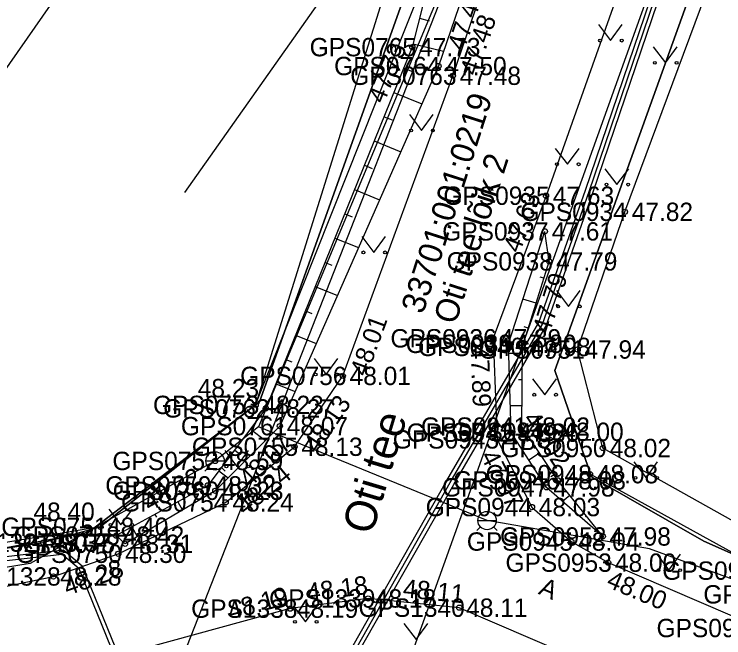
# Model space of a CAD drawing. Extents: x 551623 to 559850, y 6561220 to 6567135.
# Drawn here: x 557020.28 to 557047.39, y 6565358.15 to 6565381.94 of the extents above; entities that cross this region are included whole.
import ezdxf

# ---------------------------------------------------------------- set-up
doc = ezdxf.new("R2010")
doc.units = 0
for name, color, linetype in [('AED', 7, 'Continuous'), ('HALJASTUS', 7, 'Continuous'), ('Hoone Elu- või ühiskondlik hoone', 7, 'Continuous'), ('KORGUS-EH2000', 7, 'Continuous'), ('KPOHULIIN', 7, 'Continuous'), ('KTRASS', 7, 'Continuous'), ('MOOTKORG-EH2000', 7, 'Continuous'), ('MOOTMPUNKT', 7, 'Continuous'), ('MOOTNR', 7, 'Continuous'), ('MOOTPIIR', 7, 'Continuous'), ('MPKAABEL', 7, 'Continuous'), ('PIIR', 7, 'Continuous'), ('PIIRIMLEITUD', 7, 'Continuous'), ('RELJEEF', 7, 'Continuous'), ('TEE', 7, 'Continuous'), ('TRUUP', 7, 'Continuous'), ('VKAEV', 7, 'Continuous'), ('VTRASS', 7, 'Continuous')]:
    doc.layers.add(name, color=color, linetype=linetype)

msp = doc.modelspace()

# ---------------------------------------------------------------- linework, layer by layer
at = {"layer": 'AED'}
for points in [[(557002.463, 6565358.674), (557002.806, 6565358.229), (557006.639, 6565359.576), (557016.541, 6565361.047), (557021.397, 6565361.779), (557023.571, 6565362.386), (557029.506, 6565367.036), (557035.85, 6565382.984), (557035.175, 6565383.077)], [(557061.008, 6565355.332), (557060.274, 6565355.02), (557056.07, 6565357.95), (557048.956, 6565360.713), (557042.277, 6565364.392)]]:
    msp.add_lwpolyline(points, dxfattribs=at)
at = {"layer": 'HALJASTUS'}
for p, q in [((557042.598, 6565381.546), (557043.062, 6565380.939)), ((557043.062, 6565380.939), (557043.507, 6565381.546)), ((557044.692, 6565380.694), (557045.156, 6565380.088)), ((557045.156, 6565380.088), (557045.601, 6565380.694)), ((557035.381, 6565378.116), (557035.845, 6565377.509)), ((557035.845, 6565377.509), (557036.29, 6565378.116)), ((557040.952, 6565376.825), (557041.416, 6565376.218)), ((557041.416, 6565376.218), (557041.861, 6565376.825)), ((557042.845, 6565376.048), (557043.308, 6565375.442)), ((557043.308, 6565375.442), (557043.754, 6565376.048)), ((557033.558, 6565373.46), (557034.022, 6565372.854)), ((557034.022, 6565372.854), (557034.467, 6565373.46)), ((557040.997, 6565371.402), (557041.461, 6565370.795)), ((557041.461, 6565370.795), (557041.906, 6565371.402)), ((557031.736, 6565368.804), (557032.199, 6565368.198)), ((557032.199, 6565368.198), (557032.645, 6565368.804)), ((557040.087, 6565368.031), (557040.551, 6565367.425)), ((557040.551, 6565367.425), (557040.996, 6565368.031)), ((557028.328, 6565365.293), (557028.792, 6565364.687)), ((557028.792, 6565364.687), (557029.237, 6565365.293)), ((557043.952, 6565364.86), (557044.416, 6565364.253)), ((557044.416, 6565364.253), (557044.861, 6565364.86)), ((557023.898, 6565363.062), (557024.362, 6565362.455)), ((557024.362, 6565362.455), (557024.807, 6565363.062)), ((557044.83, 6565361.336), (557045.293, 6565360.729)), ((557045.293, 6565360.729), (557045.739, 6565361.336)), ((557030.944, 6565359.367), (557031.408, 6565358.76)), ((557031.408, 6565358.76), (557031.853, 6565359.367)), ((557035.171, 6565358.688), (557035.634, 6565358.081)), ((557035.634, 6565358.081), (557036.08, 6565358.688))]:
    msp.add_line(p, q, dxfattribs=at)
for centre in [(557042.661, 6565380.939), (557043.49, 6565380.939), (557044.755, 6565380.088), (557045.584, 6565380.088), (557035.444, 6565377.509), (557036.273, 6565377.509), (557041.015, 6565376.218), (557041.844, 6565376.218), (557042.907, 6565375.442), (557043.736, 6565375.442), (557033.621, 6565372.854), (557034.45, 6565372.854), (557041.06, 6565370.795), (557041.888, 6565370.795), (557031.798, 6565368.198), (557032.627, 6565368.198), (557040.149, 6565367.425), (557040.978, 6565367.425), (557028.391, 6565364.687), (557029.219, 6565364.687), (557044.015, 6565364.253), (557044.844, 6565364.253), (557023.961, 6565362.455), (557024.789, 6565362.455), (557044.892, 6565360.729), (557045.721, 6565360.729), (557031.007, 6565358.76), (557031.835, 6565358.76)]:
    msp.add_circle(centre, 0.055, dxfattribs=at)
at = {"layer": 'Hoone Elu- või ühiskondlik hoone'}
msp.add_lwpolyline([(557011.91, 6565396.53), (557025.15, 6565387.3), (557019.81, 6565379.64), (557006.57, 6565388.87)], close=True, dxfattribs=at)
at = {"layer": 'KORGUS-EH2000'}
for centre in [(557035.491, 6565380.688), (557037.039, 6565379.596), (557040.597, 6565375.018), (557043.61, 6565374.404), (557040.72, 6565372.512), (557038.574, 6565369.577), (557039.697, 6565369.249), (557041.805, 6565369.15), (557032.835, 6565368.143), (557029.506, 6565367.036), (557030.432, 6565366.226), (557039.672, 6565366.208), (557038.736, 6565365.719), (557030.99, 6565365.439), (557042.769, 6565365.391), (557027.683, 6565363.964), (557028.359, 6565363.317), (557023.571, 6565362.386), (557024.518, 6565361.736), (557042.969, 6565361.017), (557021.78, 6565360.49), (557033.801, 6565359.65), (557030.823, 6565359.262), (557037.286, 6565359.298)]:
    msp.add_circle(centre, 0.1, dxfattribs=at)
at = {"layer": 'KPOHULIIN'}
msp.add_lwpolyline([(557033.153, 6565351.076), (557050.554, 6565399.565), (557067.065, 6565445.505), (557084.207, 6565493.616), (557103.697, 6565548.895), (557103.697, 6565548.895), (557136.898, 6565642.401), (557153.703, 6565689.258)], dxfattribs=at)
at = {"layer": 'KTRASS'}
msp.add_lwpolyline([(557026.803, 6565375.144), (557032.863, 6565383.722), (557042.439, 6565408.103), (557054.708, 6565437.366), (557065.159, 6565467.183), (557074.882, 6565496.793), (557085.218, 6565523.93), (557095.541, 6565553.264), (557105.806, 6565584.058), (557113.235, 6565607.969), (557122.948, 6565634.671), (557136.565, 6565667.041), (557148.593, 6565662.181)], dxfattribs=at)
at = {"layer": 'MOOTMPUNKT'}
for centre in [(557035.491, 6565380.688), (557036.493, 6565379.967), (557037.039, 6565379.596), (557040.597, 6565375.018), (557043.61, 6565374.404), (557040.553, 6565373.657), (557040.72, 6565372.512), (557038.574, 6565369.577), (557039.158, 6565369.366), (557039.697, 6565369.249), (557041.805, 6565369.15), (557032.835, 6565368.143), (557029.506, 6565367.036), (557029.897, 6565366.902), (557030.432, 6565366.226), (557039.672, 6565366.208), (557039.261, 6565365.977), (557040.961, 6565366.01), (557038.736, 6565365.719), (557030.99, 6565365.439), (557042.769, 6565365.391), (557027.956, 6565364.898), (557042.277, 6565364.392), (557041.046, 6565364.156), (557027.683, 6565363.964), (557027.967, 6565363.758), (557040.615, 6565363.89), (557028.359, 6565363.317), (557040.06, 6565363.137), (557023.571, 6565362.386), (557024.179, 6565362.049), (557042.763, 6565362.015), (557021.397, 6565361.779), (557024.518, 6565361.736), (557041.563, 6565361.822), (557024.26, 6565361.355), (557042.969, 6565361.017), (557021.78, 6565360.49), (557033.801, 6565359.65), (557030.823, 6565359.262), (557037.286, 6565359.298)]:
    msp.add_circle(centre, 0.1, dxfattribs=at)
at = {"layer": 'MOOTPIIR'}
for points in [[(556999.578, 6565273.67), (557012.75, 6565276.94), (557029.848, 6565283.161), (557040.093, 6565290.218), (557045.294, 6565293.595), (557050.743, 6565297.99), (557060.471, 6565306.075), (557061.85, 6565309.551), (557064.591, 6565314.444), (557064.317, 6565315.613), (557066.743, 6565323.747), (557069.073, 6565336.272), (557068.289, 6565343.738), (557065.207, 6565349.277), (557061.008, 6565355.332), (557056.07, 6565357.95), (557042.769, 6565365.391), (557041.805, 6565369.15), (557043.61, 6565374.404), (557048.326, 6565387.095)], [(557034.718, 6565383.704), (557029.506, 6565367.036), (557023.571, 6565362.386), (557006.639, 6565359.576), (556997.942, 6565357.31), (556993.141, 6565355.772), (556985.16, 6565349.147), (556974.718, 6565340.452), (556963.659, 6565330.033), (556954.199, 6565321.715), (556945.918, 6565312.776), (556936.419, 6565303.668), (556926.19, 6565300.04), (556918.779, 6565296.992)]]:
    msp.add_lwpolyline(points, dxfattribs=at)
at = {"layer": 'MPKAABEL'}
for points in [[(557026.944, 6565351.307), (557026.275, 6565352.031), (557026.85, 6565352.489), (557030.181, 6565352.036), (557030.832, 6565352.142), (557031.254, 6565354.582), (557032.31, 6565355.669), (557032.831, 6565356.843), (557036.94, 6565364.079), (557040.462, 6565370.118), (557042.247, 6565375.18), (557047.033, 6565389.243), (557045.822, 6565390.101), (557040.597, 6565392.11), (557039.149, 6565392.602)], [(557030.435, 6565352.23), (557030.703, 6565352.273), (557031.114, 6565354.653), (557032.184, 6565355.754), (557032.696, 6565356.91), (557036.81, 6565364.154), (557040.325, 6565370.181), (557042.105, 6565375.229), (557046.855, 6565389.186), (557045.75, 6565389.968), (557040.546, 6565391.969), (557039.308, 6565392.45)], [(557026.967, 6565351.502), (557026.495, 6565352.014), (557026.893, 6565352.332), (557030.183, 6565351.885), (557030.962, 6565352.011), (557031.394, 6565354.511), (557032.436, 6565355.583), (557032.965, 6565356.775), (557037.07, 6565364.004), (557040.599, 6565370.054), (557042.389, 6565375.131), (557047.328, 6565389.645)], [(557026.498, 6565351.209), (557026.213, 6565352.703), (557022.891, 6565360.872), (557022.162, 6565361.487), (557019.751, 6565361.207), (557004.541, 6565358.569), (556995.802, 6565355.783), (556993.859, 6565354.967), (556990.641, 6565352.938), (556984.221, 6565347.772), (556975.182, 6565339.766), (556968.005, 6565333.308), (556964.395, 6565329.803), (556964.077, 6565329.744)], [(557029.621, 6565350.609), (557030.665, 6565350.456), (557030.881, 6565350.03), (557029.662, 6565349.281), (557026.353, 6565349.889), (557026.388, 6565351.022), (557026.069, 6565352.66), (557022.766, 6565360.781), (557022.114, 6565361.331), (557019.772, 6565361.059), (557004.577, 6565358.423), (556995.854, 6565355.642), (556993.928, 6565354.834), (556990.728, 6565352.816), (556984.318, 6565347.657), (556975.282, 6565339.654), (556968.108, 6565333.198), (556964.434, 6565329.632), (556964.077, 6565329.744)]]:
    msp.add_lwpolyline(points, dxfattribs=at)
at = {"layer": 'PIIR'}
for points in [[(556973.69, 6565439.84), (557038.82, 6565392.8), (557029.66, 6565367.15), (557023.11, 6565362.17), (557002.72, 6565358.37), (556964.1, 6565410.67)], [(557040.94, 6565368.35), (557059.31, 6565419.38), (557080.13, 6565401.49), (557099.01, 6565376.8), (557100.49, 6565372.98), (557059.82, 6565354.66), (557054.74, 6565358.24), (557046.62, 6565361.84), (557042.34, 6565364.29)]]:
    msp.add_lwpolyline(points, close=True, dxfattribs=at)
for points in [[(557059.31, 6565419.38), (557040.94, 6565368.35), (557042.34, 6565364.29), (557046.62, 6565361.84), (557054.74, 6565358.24), (557059.82, 6565354.66), (557063.51, 6565350.55), (557067.19, 6565343.37), (557067.99, 6565333.61), (557066.14, 6565323.46), (557063.63, 6565315.89), (557059.91, 6565309.06), (557052.63, 6565300.85), (557042.19, 6565292.83), (557025.44, 6565283.24), (557012.75, 6565276.94), (556993.7, 6565272.49)], [(556856.85, 6565270.19), (556926.94, 6565298.71), (556938.48, 6565303.8), (556944.62, 6565308.84), (556963.88, 6565329.75), (556985.17, 6565349.11), (556993.17, 6565354.72), (557002.72, 6565358.37), (557023.11, 6565362.17), (557029.66, 6565367.15), (557038.82, 6565392.8)]]:
    msp.add_lwpolyline(points, dxfattribs=at)
at = {"layer": 'PIIRIMLEITUD'}
msp.add_circle((557040.961, 6565366.01), 0.285, dxfattribs=at)
at = {"layer": 'RELJEEF'}
for p, q in [((557035.767, 6565381.79), (557036.139, 6565381.697)), ((557035.524, 6565380.82), (557036.685, 6565380.53)), ((557035.166, 6565379.888), (557035.495, 6565379.754)), ((557034.79, 6565378.961), (557035.858, 6565378.528)), ((557034.414, 6565378.034), (557034.726, 6565377.908)), ((557034.038, 6565377.108), (557035.051, 6565376.697)), ((557033.662, 6565376.181), (557033.958, 6565376.061)), ((557033.286, 6565375.255), (557034.243, 6565374.866)), ((557032.91, 6565374.328), (557033.189, 6565374.215)), ((557032.534, 6565373.401), (557033.436, 6565373.036)), ((557040.673, 6565372.834), (557040.266, 6565372.775)), ((557032.158, 6565372.475), (557032.42, 6565372.368)), ((557040.518, 6565371.868), (557040.369, 6565371.915)), ((557031.782, 6565371.548), (557032.628, 6565371.205)), ((557040.219, 6565370.914), (557039.713, 6565371.073)), ((557031.406, 6565370.621), (557031.652, 6565370.522)), ((557039.92, 6565369.96), (557039.765, 6565370.009)), ((557031.03, 6565369.695), (557031.821, 6565369.374)), ((557039.695, 6565368.994), (557039.169, 6565368.998)), ((557030.654, 6565368.768), (557030.883, 6565368.675)), ((557039.687, 6565367.994), (557039.54, 6565367.995)), ((557030.278, 6565367.842), (557031.013, 6565367.543)), ((557029.902, 6565366.915), (557030.114, 6565366.829)), ((557039.679, 6565366.994), (557039.23, 6565366.998)), ((557029.304, 6565366.114), (557029.884, 6565365.677)), ((557039.791, 6565366.03), (557039.673, 6565365.951)), ((557028.702, 6565365.316), (557028.842, 6565365.21)), ((557040.347, 6565365.199), (557039.942, 6565364.928)), ((557028.1, 6565364.517), (557028.457, 6565364.248)), ((557040.904, 6565364.368), (557040.778, 6565364.285)), ((557027.414, 6565363.817), (557027.461, 6565363.73)), ((557041.512, 6565363.575), (557041.232, 6565363.351)), ((557026.536, 6565363.337), (557026.709, 6565363.021)), ((557025.659, 6565362.858), (557025.715, 6565362.755)), ((557042.137, 6565362.795), (557042.095, 6565362.762)), ((557024.781, 6565362.378), (557024.983, 6565362.009))]:
    msp.add_line(p, q, dxfattribs=at)
for points in [[(557034.953, 6565384.135), (557036.831, 6565383.744), (557037.583, 6565383.166), (557036.493, 6565379.967), (557030.432, 6565366.226), (557027.967, 6565363.758), (557024.518, 6565361.736), (557024.179, 6565362.049)], [(557034.718, 6565383.704), (557036.134, 6565383.261), (557035.491, 6565380.688), (557029.897, 6565366.902), (557027.683, 6565363.964), (557024.179, 6565362.049)], [(557042.763, 6565362.015), (557040.615, 6565363.89), (557039.261, 6565365.977), (557039.158, 6565369.366), (557040.553, 6565373.657)], [(557042.763, 6565362.015), (557041.046, 6565364.156), (557039.672, 6565366.208), (557039.697, 6565369.249), (557040.72, 6565372.512), (557040.553, 6565373.657)]]:
    msp.add_lwpolyline(points, dxfattribs=at)
at = {"layer": 'TEE'}
for points in [[(557045.276, 6565388.196), (557040.597, 6565375.018), (557038.574, 6565369.577), (557038.736, 6565365.719), (557040.06, 6565363.137), (557041.563, 6565361.822), (557042.969, 6565361.017), (557048.808, 6565358.522), (557052.896, 6565356.352), (557056.388, 6565353.595), (557059.601, 6565350.656), (557061.407, 6565348.504), (557063.805, 6565344.299), (557065.044, 6565341.253), (557065.687, 6565338.367), (557065.864, 6565336.052), (557065.605, 6565332.785), (557064.879, 6565325.982), (557063.145, 6565320.346)], [(556915.942, 6565290.239), (556925.778, 6565294.304), (556925.978, 6565294.815), (556927.462, 6565295.7), (556938.353, 6565300.957), (556944.93, 6565306.576), (556957.068, 6565319.949), (556965.98, 6565328.898), (556976.133, 6565338.767), (556983.545, 6565345.037), (556986.683, 6565347.405), (556991.966, 6565351.032), (556996.487, 6565353.607), (557000.238, 6565354.857), (557007.181, 6565356.72), (557016.698, 6565359.446), (557021.78, 6565360.49), (557024.26, 6565361.355), (557028.359, 6565363.317), (557030.99, 6565365.439), (557032.835, 6565368.143), (557037.039, 6565379.596), (557038.407, 6565383.621)], [(557003.681, 6565280.221), (557013.91, 6565283.847), (557022.628, 6565287.503), (557029.213, 6565290.583), (557036.63, 6565294.455), (557042.031, 6565297.77), (557045.557, 6565300.34), (557049.553, 6565303.883), (557051.618, 6565306.201), (557055.356, 6565311.064), (557058.866, 6565317.691), (557061.403, 6565324.952), (557062.266, 6565330.052), (557062.236, 6565335.777), (557061.114, 6565340.539), (557058.795, 6565345.153), (557055.079, 6565349.759), (557050.89, 6565352.978), (557047.172, 6565355.045), (557037.286, 6565359.298), (557033.801, 6565359.65), (557030.823, 6565359.262), (557023.524, 6565357.274)]]:
    msp.add_lwpolyline(points, dxfattribs=at)
at = {"layer": 'TRUUP'}
msp.add_line((557041.109, 6565394.067), (557023.929, 6565350.307), dxfattribs=at)
at = {"layer": 'VKAEV'}
for p, q in [((557027.606, 6565364.898), (557028.306, 6565364.898)), ((557027.709, 6565364.65), (557027.569, 6565364.511)), ((557028.204, 6565364.65), (557028.343, 6565364.511)), ((557037.997, 6565362.624), (557038.697, 6565362.624)), ((557038.1, 6565362.377), (557037.96, 6565362.237)), ((557038.595, 6565362.377), (557038.734, 6565362.237))]:
    msp.add_line(p, q, dxfattribs=at)
for centre in [(557027.956, 6565364.898), (557038.347, 6565362.624)]:
    msp.add_circle(centre, 0.35, dxfattribs=at)
at = {"layer": 'VTRASS'}
for points in [[(557036.652, 6565383.055), (557029.612, 6565366.205), (557027.956, 6565364.898), (557020.892, 6565360.985), (557004.502, 6565358.325), (556993.402, 6565354.055), (556977.512, 6565341.735), (556958.552, 6565323.805), (556949.092, 6565312.965), (556941.832, 6565305.455), (556936.372, 6565301.775), (556930.872, 6565299.495), (556913.102, 6565292.365), (556898.112, 6565286.745), (556874.962, 6565278.585), (556875.38, 6565268.285), (556875.842, 6565263.753)], [(556930.872, 6565299.495), (556934.591, 6565291.589), (556939.092, 6565287.595), (556951.692, 6565281.095), (556971.262, 6565275.175), (556985.072, 6565274.115), (556993.802, 6565273.455), (557006.702, 6565275.315), (557021.302, 6565281.075), (557030.432, 6565286.615), (557042.922, 6565294.195), (557053.772, 6565302.855), (557063.192, 6565319.955), (557066.012, 6565325.085), (557066.782, 6565329.465), (557067.072, 6565337.125), (557065.822, 6565343.635), (557064.142, 6565347.805), (557059.872, 6565352.915), (557055.232, 6565356.905), (557050.422, 6565359.395), (557044.544, 6565361.543), (557038.347, 6565362.624), (557029.612, 6565366.205)]]:
    msp.add_lwpolyline(points, dxfattribs=at)

# ---------------------------------------------------------------- texts
at = {"layer": 'KORGUS-EH2000'}
for s, rotation, p in [(' 47.42', 71.1882, (557037.387, 6565380.27)), (' 47.48', 71.2326, (557037.868, 6565379.314)), (' 47.73', 67.9138, (557034.307, 6565378.258)), (' 47.63', 69.6087, (557039.499, 6565372.553)), (' 47.79', 72.5896, (557040.651, 6565369.453)), (' 48.01', 69.8434, (557033.657, 6565367.841)), (' 47.89', 272.3982, (557037.7, 6565369.541)), (' 48.13', 55.6895, (557031.713, 6565364.946)), (' 48.02', 303.7982, (557039.545, 6565366.714)), (' 48.07', 45.0302, (557029.097, 6565363.656)), (' 47.97', 297.1576, (557037.957, 6565365.32)), (' 48.24', 38.8822, (557028.908, 6565362.636)), (' 48.32', 28.6559, (557025.223, 6565362.82)), (' 48.28', 19.2318, (557022.069, 6565359.664)), (' 48.00', 336.8583, (557042.625, 6565360.213)), (' 48.18', 7.4292, (557031.247, 6565359.494)), (' 48.11', 354.2399, (557034.851, 6565359.726)), (' 48.19', 15.2333, (557028.301, 6565358.757))]:
    msp.add_text(s, height=0.7, rotation=rotation, dxfattribs=at).set_placement(p)
for s, p in [(' 47.82', (557043.61, 6565374.054)), (' 47.94', (557041.805, 6565368.8)), (' 48.23', (557027.035, 6565367.326)), (' 48.02', (557042.769, 6565365.041)), (' 48.40', (557020.759, 6565362.609))]:
    msp.add_text(s, height=0.7, dxfattribs=at).set_placement(p)
at = {"layer": 'MOOTKORG-EH2000'}
for s, p in [(' 47.73', (557035.491, 6565380.338)), (' 47.50', (557036.493, 6565379.617)), (' 47.48', (557037.039, 6565379.246)), (' 47.63', (557040.597, 6565374.668)), (' 47.82', (557043.61, 6565374.054)), (' 47.61', (557040.553, 6565373.307)), (' 47.79', (557040.72, 6565372.162)), (' 47.89', (557038.574, 6565369.227)), (' 47.80', (557039.158, 6565369.016)), (' 47.98', (557039.697, 6565368.899)), (' 47.94', (557041.805, 6565368.8)), (' 48.01', (557032.835, 6565367.793)), (' 48.23', (557029.506, 6565366.686)), (' 48.27', (557029.897, 6565366.552)), (' 48.07', (557030.432, 6565365.876)), (' 48.02', (557039.672, 6565365.858)), (' 47.86', (557039.261, 6565365.627)), (' 48.00', (557040.961, 6565365.66)), (' 47.97', (557038.736, 6565365.369)), (' 48.13', (557030.99, 6565365.089)), (' 48.02', (557042.769, 6565365.041)), (' 48.59', (557027.956, 6565364.548)), (' 48.08', (557042.277, 6565364.042)), (' 48.08', (557041.046, 6565363.806)), (' 48.32', (557027.683, 6565363.614)), (' 48.23', (557027.967, 6565363.408)), (' 47.98', (557040.615, 6565363.54)), (' 48.24', (557028.359, 6565362.967)), (' 48.03', (557040.06, 6565362.787)), (' 48.40', (557023.571, 6565362.036)), (' 48.42', (557024.179, 6565361.699)), (' 47.98', (557042.763, 6565361.665)), (' 48.37', (557021.397, 6565361.429)), (' 48.31', (557024.518, 6565361.386)), (' 48.04', (557041.563, 6565361.472)), (' 48.30', (557024.26, 6565361.005)), (' 48.00', (557042.969, 6565360.667)), (' 48.28', (557021.78, 6565360.14)), (' 48.18', (557033.801, 6565359.3)), (' 48.19', (557030.823, 6565358.911)), (' 48.11', (557037.286, 6565358.948))]:
    msp.add_text(s, height=0.7, dxfattribs=at).set_placement(p)
at = {"layer": 'MOOTNR'}
for s, p in [('GPS0765 ', (557031.571, 6565380.338)), ('GPS0764 ', (557032.503, 6565379.617)), ('GPS0763 ', (557033.12, 6565379.246)), ('GPS0935 ', (557036.677, 6565374.668)), ('GPS0934 ', (557039.62, 6565374.054)), ('GPS0937 ', (557036.633, 6565373.307)), ('GPS0938 ', (557036.8, 6565372.162)), ('GPS0936 ', (557034.655, 6565369.227)), ('GPS0939 ', (557035.238, 6565369.016)), ('GPS0940 ', (557035.707, 6565368.899)), ('GPS0951 ', (557038.025, 6565368.8)), ('GPS0756 ', (557028.916, 6565367.793)), ('GPS0753 ', (557025.587, 6565366.686)), ('GPS0762 ', (557025.977, 6565366.552)), ('GPS0761 ', (557026.652, 6565365.876)), ('GPS0941 ', (557035.823, 6565365.858)), ('GPS0942 ', (557035.271, 6565365.627)), ('GPS0949 ', (557036.972, 6565365.66)), ('GPS0943 ', (557034.746, 6565365.369)), ('GPS0755 ', (557027.071, 6565365.089)), ('GPS0950 ', (557038.85, 6565365.041)), ('GPS0752 ', (557024.036, 6565364.548)), ('GPS0948 ', (557038.288, 6565364.042)), ('GPS0946 ', (557037.056, 6565363.806)), ('GPS0759 ', (557023.764, 6565363.614)), ('GPS0760 ', (557024.047, 6565363.408)), ('GPS0947 ', (557036.626, 6565363.54)), ('GPS0754 ', (557024.369, 6565362.967)), ('GPS0944 ', (557036.001, 6565362.787)), ('GPS0751 ', (557019.792, 6565362.036)), ('GPS0758 ', (557020.259, 6565361.699)), ('GPS0952 ', (557038.843, 6565361.665)), ('GPS1327 ', (557017.617, 6565361.429)), ('GPS0757 ', (557020.598, 6565361.386)), ('GPS0945 ', (557037.573, 6565361.472)), ('GPS0750 ', (557020.34, 6565361.005)), ('GPS0953 ', (557039.049, 6565360.667)), ('GPS0955 ', (557045.036, 6565360.362)), ('GPS1328 ', (557018.001, 6565360.14)), ('GPS0956 ', (557046.607, 6565359.457)), ('GPS1339 ', (557030.021, 6565359.3)), ('GPS1338 ', (557027.044, 6565358.911)), ('GPS1340 ', (557033.436, 6565358.948)), ('GPS0954 ', (557044.818, 6565358.172))]:
    msp.add_text(s, height=0.7, dxfattribs=at).set_placement(p)
at = {"layer": 'PIIR'}
for s, p in [('33701:001:0219', (557035.9, 6565370.467)), ('Oti tee lõik 2', (557037.138, 6565370.07))]:
    msp.add_text(s, height=0.9, rotation=72.2265, dxfattribs=at).set_placement(p)
at = {"layer": 'TEE'}
for s, height, rotation, p in [('Oti tee', 1.2, 73.3291, (557033.946, 6565362.034)), ('A', 0.7, 336.6436, (557040.274, 6565359.833))]:
    msp.add_text(s, height=height, rotation=rotation, dxfattribs=at).set_placement(p)

doc.saveas('drawing.dxf')
